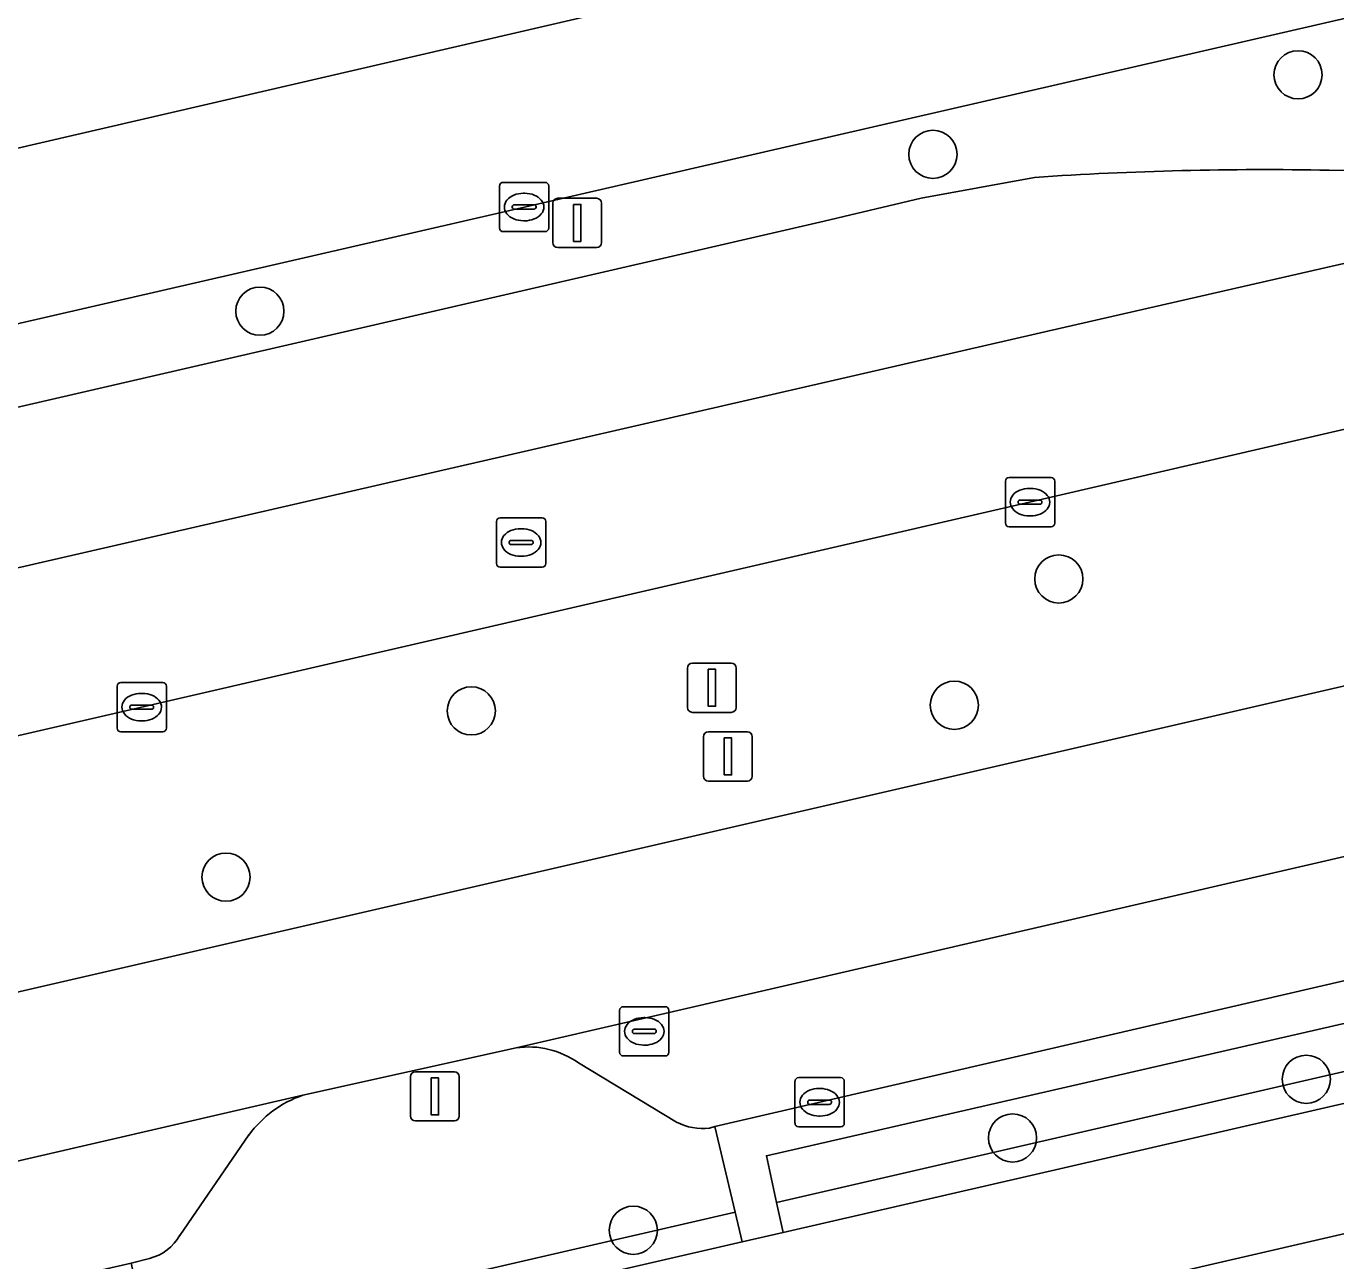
# Model space of a CAD drawing. Extents: x 156412 to 157779, y 382335 to 383768.
# Drawn here: x 156754 to 156780.58, y 382923.19 to 382948.25 of the extents above; entities that cross this region are included whole.
import ezdxf

# ---------------------------------------------------------------- set-up
doc = ezdxf.new("R2010")
doc.units = 0
for name, color, linetype in [('IMGEO_Berm_groen', 7, 'Continuous'), ('IMGEO_Boom', 7, 'Continuous'), ('IMGEO_Fietspad_gesloten', 7, 'Continuous'), ('IMGEO_Groenvoorziening', 7, 'Continuous'), ('IMGEO_Haag', 7, 'Continuous'), ('IMGEO_Kolk', 7, 'Continuous'), ('IMGEO_Lichtmast', 7, 'Continuous'), ('IMGEO_OVBaan_gesloten', 7, 'Continuous'), ('IMGEO_Parkeervlak_open', 7, 'Continuous'), ('IMGEO_Rijbaan_regionaal_gesloten', 7, 'Continuous'), ('IMGEO_Rioolput', 7, 'Continuous'), ('IMGEO_Verkeersbordpaal', 7, 'Continuous'), ('IMGEO_Voetpad_open', 7, 'Continuous')]:
    doc.layers.add(name, color=color, linetype=linetype)

msp = doc.modelspace()

# ---------------------------------------------------------------- linework, layer by layer
at = {"layer": 'IMGEO_Berm_groen'}
for points in [[(156791.582, 382945.908), (156800.991, 382948.075), (156803.718, 382948.695), (156802.647, 382953.479), (156801.108, 382953.123), (156786.064, 382949.639), (156783.248, 382948.991), (156722.017, 382934.891), (156732.146, 382935.52), (156770.193, 382944.295)], [(156802.928, 382939.975), (156805.571, 382940.585), (156804.396, 382945.536), (156802.141, 382944.974), (156801.715, 382944.946), (156796.626, 382943.745), (156774.357, 382938.587), (156714.192, 382924.699)], [(156770.193, 382944.295), (156772.164, 382944.762), (156774.463, 382945.182)], [(156780.442, 382945.328), (156782.395, 382945.314)], [(156711.629, 382924.18), (156699.533, 382917.637), (156710.418, 382919.581), (156715.524, 382920.493), (156727.381, 382922.7), (156734.281, 382924.139), (156802.928, 382939.975)], [(156763.94, 382927.511), (156759.614, 382926.551)], [(156767.195, 382926.004), (156765.207, 382927.205)], [(156756.499, 382923.237), (156756.127, 382923.141), (156756.508, 382921.435), (156768.386, 382924.177), (156767.971, 382925.913)], [(156758.518, 382925.743), (156757.115, 382923.706)], [(156767.971, 382925.913), (156767.866, 382925.88)]]:
    msp.add_lwpolyline(points, dxfattribs=at)
msp.add_lwpolyline([(156790.722, 382929.333), (156790.515, 382930.245), (156769.02, 382925.321), (156769.228, 382924.371)], close=True, dxfattribs=at)
for centre, radius, start, end in [((156779.13, 382876.538), 68.802, 88.90775, 93.88988), ((156764.197, 382925.8), 1.73, 54.2901, 98.5543), ((156760.334, 382924.426), 2.243, 108.7321, 144.0651), ((156767.734, 382927.042), 1.169, 242.5614, 276.4984), ((156756.25, 382924.203), 0.997, 284.4435, 330.1252)]:
    msp.add_arc(centre, radius, start, end, dxfattribs=at)
at = {"layer": 'IMGEO_Boom'}
for centre in [(156779.811, 382947.264), (156772.4, 382945.649), (156758.739, 382942.466), (156774.955, 382937.03), (156763.03, 382934.352), (156772.834, 382934.466), (156758.051, 382930.978), (156779.978, 382926.874), (156774.016, 382925.683), (156766.318, 382923.809)]:
    msp.add_circle(centre, 0.489, dxfattribs=at)
at = {"layer": 'IMGEO_Fietspad_gesloten'}
for points in [[(156674.773, 382899.258), (156767.182, 382920.602), (156826.292, 382934.262), (156902.955, 382951.999), (156911.251, 382953.909), (156913.318, 382954.385), (156939.803, 382960.484), (156939.156, 382962.984), (156887.943, 382951.159), (156887.089, 382950.962), (156864.935, 382945.847), (156864.068, 382945.647), (156859.834, 382944.669), (156852.462, 382942.964), (156851.598, 382942.764), (156830.312, 382937.841), (156829.479, 382937.648), (156815.976, 382934.507), (156815.173, 382934.345)], [(156809.782, 382933.13), (156809.3, 382933.028), (156807.367, 382932.551), (156806.116, 382932.217), (156791.735, 382928.919), (156790.862, 382928.717), (156789.293, 382928.354), (156769.36, 382923.765), (156768.531, 382923.574), (156756.642, 382920.837), (156755.788, 382920.641), (156740.33, 382917.082), (156739.502, 382916.892), (156732.188, 382915.208), (156727.372, 382914.098), (156726.516, 382913.9), (156707.213, 382909.45), (156706.422, 382909.267), (156685.15, 382904.363), (156675.452, 382902.127), (156672.959, 382901.552), (156671.88, 382901.564), (156670.262, 382901.777)]]:
    msp.add_lwpolyline(points, dxfattribs=at)
at = {"layer": 'IMGEO_Groenvoorziening'}
for points in [[(156789.293, 382928.354), (156790.862, 382928.717), (156790.722, 382929.333), (156769.228, 382924.371), (156769.36, 382923.765)], [(156768.531, 382923.574), (156768.386, 382924.177), (156756.508, 382921.435), (156756.642, 382920.837)]]:
    msp.add_lwpolyline(points, close=True, dxfattribs=at)
at = {"layer": 'IMGEO_Haag'}
for points in [[(156790.722, 382929.333), (156769.228, 382924.371), (156769.36, 382923.765), (156789.293, 382928.354), (156790.862, 382928.717)], [(156768.386, 382924.177), (156756.508, 382921.435), (156756.642, 382920.837), (156768.531, 382923.574)]]:
    msp.add_lwpolyline(points, close=True, dxfattribs=at)
at = {"layer": 'IMGEO_Kolk'}
for p, q in [((156763.601, 382944.154), (156763.601, 382945.006)), ((156763.676, 382945.08), (156764.528, 382945.08)), ((156764.089, 382944.86), (156764.114, 382944.86)), ((156764.602, 382945.006), (156764.602, 382944.154)), ((156763.86, 382944.574), (156763.86, 382944.586)), ((156763.903, 382944.623), (156764.301, 382944.623)), ((156764.344, 382944.586), (156764.344, 382944.574)), ((156764.298, 382944.537), (156763.9, 382944.537)), ((156764.528, 382944.08), (156763.676, 382944.08)), ((156764.112, 382944.3), (156764.087, 382944.3)), ((156773.87, 382938.163), (156773.87, 382939.015)), ((156773.945, 382939.089), (156774.797, 382939.089)), ((156774.871, 382939.015), (156774.871, 382938.163)), ((156774.358, 382938.869), (156774.383, 382938.869)), ((156774.129, 382938.583), (156774.129, 382938.595)), ((156774.567, 382938.546), (156774.169, 382938.546)), ((156774.172, 382938.632), (156774.57, 382938.632)), ((156774.613, 382938.595), (156774.613, 382938.583)), ((156774.381, 382938.309), (156774.356, 382938.309)), ((156774.797, 382938.089), (156773.945, 382938.089)), ((156755.84, 382934.002), (156755.84, 382934.854)), ((156755.915, 382934.928), (156756.767, 382934.928)), ((156756.841, 382934.854), (156756.841, 382934.002)), ((156756.328, 382934.708), (156756.353, 382934.708)), ((156756.099, 382934.422), (156756.099, 382934.434)), ((156756.537, 382934.385), (156756.139, 382934.385)), ((156756.142, 382934.471), (156756.54, 382934.471)), ((156756.583, 382934.434), (156756.583, 382934.422)), ((156756.351, 382934.148), (156756.326, 382934.148)), ((156756.767, 382933.928), (156755.915, 382933.928)), ((156769.6, 382925.981), (156769.6, 382926.833)), ((156769.675, 382926.907), (156770.527, 382926.907)), ((156770.601, 382926.833), (156770.601, 382925.981)), ((156770.088, 382926.687), (156770.113, 382926.687)), ((156769.859, 382926.401), (156769.859, 382926.413)), ((156770.297, 382926.364), (156769.899, 382926.364)), ((156769.902, 382926.45), (156770.3, 382926.45)), ((156770.343, 382926.413), (156770.343, 382926.401)), ((156770.111, 382926.127), (156770.086, 382926.127)), ((156770.527, 382925.907), (156769.675, 382925.907))]:
    msp.add_line(p, q, dxfattribs=at)
for points in [[(156763.601, 382944.154), (156763.601, 382945.006)], [(156763.676, 382945.08), (156764.528, 382945.08)], [(156764.602, 382945.006), (156764.602, 382944.154)], [(156764.528, 382944.08), (156763.676, 382944.08)], [(156773.87, 382938.163), (156773.87, 382939.015)], [(156773.945, 382939.089), (156774.797, 382939.089)], [(156774.871, 382939.015), (156774.871, 382938.163)], [(156774.797, 382938.089), (156773.945, 382938.089)], [(156755.84, 382934.002), (156755.84, 382934.854)], [(156755.915, 382934.928), (156756.767, 382934.928)], [(156756.841, 382934.854), (156756.841, 382934.002)], [(156756.767, 382933.928), (156755.915, 382933.928)], [(156769.6, 382925.981), (156769.6, 382926.833)], [(156769.675, 382926.907), (156770.527, 382926.907)], [(156770.601, 382926.833), (156770.601, 382925.981)], [(156770.527, 382925.907), (156769.675, 382925.907)]]:
    msp.add_lwpolyline(points, dxfattribs=at)
for centre, radius, start, end in [((156763.678, 382945.004), 0.0765, 91.552, 178.448), ((156763.678, 382945.004), 0.0765, 91.552, 178.448), ((156764.526, 382945.004), 0.0765, 1.552, 88.448), ((156764.526, 382945.004), 0.0765, 1.552, 88.448), ((156763.9, 382944.583), 0.0403, 85.8775, 175.7526), ((156764.305, 382944.585), 0.0386, 1.7309, 96.639), ((156763.897, 382944.573), 0.0366, 178.938, 274.7102), ((156764.301, 382944.58), 0.043, 264.8664, 352.4533), ((156763.678, 382944.156), 0.0765, 181.552, 268.448), ((156763.678, 382944.156), 0.0765, 181.552, 268.448), ((156764.526, 382944.156), 0.0765, 271.552, 358.448), ((156764.526, 382944.156), 0.0765, 271.552, 358.448), ((156773.947, 382939.013), 0.0765, 91.552, 178.448), ((156773.947, 382939.013), 0.0765, 91.552, 178.448), ((156774.795, 382939.013), 0.0765, 1.552, 88.448), ((156774.795, 382939.013), 0.0765, 1.552, 88.448), ((156774.169, 382938.592), 0.0403, 85.8775, 175.7526), ((156774.166, 382938.582), 0.0366, 178.938, 274.7102), ((156774.57, 382938.589), 0.043, 264.8664, 352.4533), ((156774.574, 382938.594), 0.0386, 1.7309, 96.639), ((156773.947, 382938.165), 0.0765, 181.552, 268.448), ((156773.947, 382938.165), 0.0765, 181.552, 268.448), ((156774.795, 382938.165), 0.0765, 271.552, 358.448), ((156774.795, 382938.165), 0.0765, 271.552, 358.448), ((156755.917, 382934.852), 0.0765, 91.552, 178.448), ((156755.917, 382934.852), 0.0765, 91.552, 178.448), ((156756.765, 382934.852), 0.0765, 1.552, 88.448), ((156756.765, 382934.852), 0.0765, 1.552, 88.448), ((156756.139, 382934.431), 0.0403, 85.8775, 175.7526), ((156756.136, 382934.421), 0.0366, 178.938, 274.7102), ((156756.54, 382934.428), 0.043, 264.8664, 352.4533), ((156756.544, 382934.433), 0.0386, 1.7309, 96.639), ((156755.917, 382934.004), 0.0765, 181.552, 268.448), ((156755.917, 382934.004), 0.0765, 181.552, 268.448), ((156756.765, 382934.004), 0.0765, 271.552, 358.448), ((156756.765, 382934.004), 0.0765, 271.552, 358.448), ((156769.677, 382926.831), 0.0765, 91.552, 178.448), ((156769.677, 382926.831), 0.0765, 91.552, 178.448), ((156770.525, 382926.831), 0.0765, 1.552, 88.448), ((156770.525, 382926.831), 0.0765, 1.552, 88.448), ((156769.899, 382926.41), 0.0403, 85.8775, 175.7526), ((156769.896, 382926.4), 0.0366, 178.938, 274.7102), ((156770.3, 382926.407), 0.043, 264.8664, 352.4533), ((156770.304, 382926.412), 0.0386, 1.7309, 96.639), ((156769.677, 382925.983), 0.0765, 181.552, 268.448), ((156769.677, 382925.983), 0.0765, 181.552, 268.448), ((156770.525, 382925.983), 0.0765, 271.552, 358.448), ((156770.525, 382925.983), 0.0765, 271.552, 358.448)]:
    msp.add_arc(centre, radius, start, end, dxfattribs=at)
for centre, major_axis, ratio, start_param, end_param in [((156764.088, 382944.58), (-0.387, 0.002), 0.722429, 4.712389, 7.853982), ((156764.113, 382944.58), (-0.39, 0.002), 0.717154, 1.570796, 4.712389), ((156774.357, 382938.589), (-0.387, 0.002), 0.722429, 4.712389, 7.853982), ((156774.382, 382938.589), (-0.39, 0.002), 0.717154, 1.570796, 4.712389), ((156756.327, 382934.428), (-0.387, 0.002), 0.722429, 4.712389, 7.853982), ((156756.352, 382934.428), (-0.39, 0.002), 0.717154, 1.570796, 4.712389), ((156770.087, 382926.407), (-0.387, 0.002), 0.722429, 4.712389, 7.853982), ((156770.112, 382926.407), (-0.39, 0.002), 0.717154, 1.570796, 4.712389)]:
    msp.add_ellipse(centre, major_axis=major_axis, ratio=ratio, start_param=start_param, end_param=end_param, dxfattribs=at)
at = {"layer": 'IMGEO_Lichtmast'}
for p, q in [((156764.686, 382943.857), (156764.686, 382944.657)), ((156764.686, 382944.657), (156764.686, 382943.857)), ((156764.786, 382944.757), (156765.576, 382944.757)), ((156765.576, 382944.757), (156764.786, 382944.757)), ((156765.676, 382944.657), (156765.676, 382943.857)), ((156765.676, 382943.857), (156765.676, 382944.657)), ((156765.576, 382943.757), (156764.786, 382943.757)), ((156764.786, 382943.757), (156765.576, 382943.757))]:
    msp.add_line(p, q, dxfattribs=at)
msp.add_lwpolyline([(156765.106, 382944.632), (156765.256, 382944.632), (156765.256, 382943.882), (156765.106, 382943.882), (156765.106, 382944.632)], dxfattribs=at)
for centre, start, end in [((156764.786, 382944.657), 90, 180), ((156764.786, 382944.657), 90, 180), ((156765.576, 382944.657), 0, 90), ((156765.576, 382944.657), 360, 90), ((156764.786, 382943.857), 180, 270), ((156764.786, 382943.857), 180, 270), ((156765.576, 382943.857), 270, 0), ((156765.576, 382943.857), 270, 0)]:
    msp.add_arc(centre, 0.1, start, end, dxfattribs=at)
at = {"layer": 'IMGEO_OVBaan_gesloten'}
for points in [[(156801.882, 382956.91), (156801.116, 382960.341), (156785.711, 382956.787), (156705.688, 382938.324), (156706.544, 382934.924), (156734.073, 382941.198)], [(156783.248, 382948.991), (156786.064, 382949.639), (156801.108, 382953.123), (156802.647, 382953.479), (156801.882, 382956.91), (156734.073, 382941.198), (156706.544, 382934.924), (156707.399, 382931.525), (156722.017, 382934.891)]]:
    msp.add_lwpolyline(points, close=True, dxfattribs=at)
at = {"layer": 'IMGEO_Parkeervlak_open'}
for points in [[(156794.431, 382934.555), (156763.94, 382927.511)], [(156767.866, 382925.88), (156767.971, 382925.913), (156791.163, 382931.286), (156791.493, 382931.35)], [(156765.207, 382927.205), (156767.195, 382926.004)], [(156759.614, 382926.551), (156734.842, 382920.826)], [(156757.115, 382923.706), (156758.518, 382925.743)], [(156738.842, 382919.199), (156738.952, 382919.195), (156756.127, 382923.141), (156756.499, 382923.237)]]:
    msp.add_lwpolyline(points, dxfattribs=at)
for centre, radius, start, end in [((156764.197, 382925.8), 1.73, 54.2901, 98.5543), ((156760.334, 382924.426), 2.243, 108.7321, 144.0651), ((156767.734, 382927.042), 1.169, 242.5614, 276.4984), ((156756.25, 382924.203), 0.997, 284.4435, 330.1252)]:
    msp.add_arc(centre, radius, start, end, dxfattribs=at)
at = {"layer": 'IMGEO_Rijbaan_regionaal_gesloten'}
for points in [[(156774.357, 382938.587), (156796.626, 382943.745), (156801.715, 382944.946), (156800.991, 382948.075), (156791.582, 382945.908), (156775.087, 382942.142), (156735.976, 382933.156), (156708.529, 382926.927), (156709.344, 382923.758)], [(156707.714, 382930.096), (156708.529, 382926.927), (156735.976, 382933.156), (156775.087, 382942.142), (156791.582, 382945.908)], [(156774.463, 382945.182), (156772.164, 382944.762), (156770.193, 382944.295), (156732.146, 382935.52), (156714.551, 382931.462)], [(156782.395, 382945.314), (156780.442, 382945.328)], [(156714.192, 382924.699), (156774.357, 382938.587)]]:
    msp.add_lwpolyline(points, dxfattribs=at)
msp.add_lwpolyline([(156759.614, 382926.551), (156763.94, 382927.511), (156794.431, 382934.555), (156803.711, 382936.72), (156802.928, 382939.975), (156734.281, 382924.139), (156727.381, 382922.7), (156715.524, 382920.493), (156710.418, 382919.581), (156711.264, 382916.292), (156723.625, 382918.503), (156730.342, 382919.906), (156734.842, 382920.826)], close=True, dxfattribs=at)
msp.add_arc((156779.13, 382876.538), 68.802, 88.90775, 93.88988, dxfattribs=at)
at = {"layer": 'IMGEO_Rioolput'}
for p, q in [((156763.616, 382938.27), (156764.468, 382938.27)), ((156763.541, 382937.344), (156763.541, 382938.196)), ((156764.029, 382938.05), (156764.054, 382938.05)), ((156764.542, 382938.196), (156764.542, 382937.344)), ((156763.8, 382937.764), (156763.8, 382937.776)), ((156764.238, 382937.727), (156763.84, 382937.727)), ((156763.843, 382937.813), (156764.241, 382937.813)), ((156764.284, 382937.776), (156764.284, 382937.764)), ((156764.052, 382937.49), (156764.027, 382937.49)), ((156764.468, 382937.27), (156763.616, 382937.27)), ((156766.041, 382927.421), (156766.041, 382928.273)), ((156766.116, 382928.347), (156766.968, 382928.347)), ((156766.529, 382928.127), (156766.554, 382928.127)), ((156767.042, 382928.273), (156767.042, 382927.421)), ((156766.3, 382927.841), (156766.3, 382927.853)), ((156766.343, 382927.89), (156766.741, 382927.89)), ((156766.784, 382927.853), (156766.784, 382927.841)), ((156766.738, 382927.804), (156766.34, 382927.804)), ((156766.968, 382927.347), (156766.116, 382927.347)), ((156766.552, 382927.567), (156766.527, 382927.567))]:
    msp.add_line(p, q, dxfattribs=at)
for points in [[(156763.616, 382938.27), (156764.468, 382938.27)], [(156763.541, 382937.344), (156763.541, 382938.196)], [(156764.542, 382938.196), (156764.542, 382937.344)], [(156764.468, 382937.27), (156763.616, 382937.27)], [(156766.041, 382927.421), (156766.041, 382928.273)], [(156766.116, 382928.347), (156766.968, 382928.347)], [(156767.042, 382928.273), (156767.042, 382927.421)], [(156766.968, 382927.347), (156766.116, 382927.347)]]:
    msp.add_lwpolyline(points, dxfattribs=at)
for centre, radius, start, end in [((156763.618, 382938.194), 0.0765, 91.552, 178.448), ((156763.618, 382938.194), 0.0765, 91.552, 178.448), ((156764.466, 382938.194), 0.0765, 1.552, 88.448), ((156764.466, 382938.194), 0.0765, 1.552, 88.448), ((156763.84, 382937.773), 0.0403, 85.8775, 175.7526), ((156763.837, 382937.763), 0.0366, 178.938, 274.7102), ((156764.241, 382937.77), 0.043, 264.8664, 352.4533), ((156764.245, 382937.775), 0.0386, 1.7309, 96.639), ((156763.618, 382937.346), 0.0765, 181.552, 268.448), ((156763.618, 382937.346), 0.0765, 181.552, 268.448), ((156764.466, 382937.346), 0.0765, 271.552, 358.448), ((156764.466, 382937.346), 0.0765, 271.552, 358.448), ((156766.118, 382928.271), 0.0765, 91.552, 178.448), ((156766.118, 382928.271), 0.0765, 91.552, 178.448), ((156766.966, 382928.271), 0.0765, 1.552, 88.448), ((156766.966, 382928.271), 0.0765, 1.552, 88.448), ((156766.34, 382927.85), 0.0403, 85.8775, 175.7526), ((156766.337, 382927.84), 0.0366, 178.938, 274.7102), ((156766.741, 382927.847), 0.043, 264.8664, 352.4533), ((156766.745, 382927.852), 0.0386, 1.7309, 96.639), ((156766.118, 382927.423), 0.0765, 181.552, 268.448), ((156766.118, 382927.423), 0.0765, 181.552, 268.448), ((156766.966, 382927.423), 0.0765, 271.552, 358.448), ((156766.966, 382927.423), 0.0765, 271.552, 358.448)]:
    msp.add_arc(centre, radius, start, end, dxfattribs=at)
for centre, major_axis, ratio, start_param, end_param in [((156764.028, 382937.77), (-0.387, 0.002), 0.722429, 4.712389, 7.853982), ((156764.053, 382937.77), (-0.39, 0.002), 0.717154, 1.570796, 4.712389), ((156766.528, 382927.847), (-0.387, 0.002), 0.722429, 4.712389, 7.853982), ((156766.553, 382927.847), (-0.39, 0.002), 0.717154, 1.570796, 4.712389)]:
    msp.add_ellipse(centre, major_axis=major_axis, ratio=ratio, start_param=start_param, end_param=end_param, dxfattribs=at)
at = {"layer": 'IMGEO_Verkeersbordpaal'}
for p, q in [((156767.518, 382935.322), (156768.308, 382935.322)), ((156768.308, 382935.322), (156767.518, 382935.322)), ((156767.418, 382934.422), (156767.418, 382935.222)), ((156767.418, 382935.222), (156767.418, 382934.422)), ((156768.408, 382935.222), (156768.408, 382934.422)), ((156768.408, 382934.422), (156768.408, 382935.222)), ((156768.308, 382934.322), (156767.518, 382934.322)), ((156767.518, 382934.322), (156768.308, 382934.322)), ((156767.744, 382933.027), (156767.744, 382933.827)), ((156767.744, 382933.827), (156767.744, 382933.027)), ((156767.844, 382933.927), (156768.634, 382933.927)), ((156768.634, 382933.927), (156767.844, 382933.927)), ((156768.734, 382933.827), (156768.734, 382933.027)), ((156768.734, 382933.027), (156768.734, 382933.827)), ((156768.634, 382932.927), (156767.844, 382932.927)), ((156767.844, 382932.927), (156768.634, 382932.927)), ((156761.796, 382926.127), (156761.796, 382926.927)), ((156761.796, 382926.927), (156761.796, 382926.127)), ((156761.896, 382927.027), (156762.686, 382927.027)), ((156762.686, 382927.027), (156761.896, 382927.027)), ((156762.786, 382926.927), (156762.786, 382926.127)), ((156762.786, 382926.127), (156762.786, 382926.927)), ((156762.686, 382926.027), (156761.896, 382926.027)), ((156761.896, 382926.027), (156762.686, 382926.027))]:
    msp.add_line(p, q, dxfattribs=at)
for points in [[(156767.838, 382935.197), (156767.988, 382935.197), (156767.988, 382934.447), (156767.838, 382934.447), (156767.838, 382935.197)], [(156768.164, 382933.802), (156768.314, 382933.802), (156768.314, 382933.052), (156768.164, 382933.052), (156768.164, 382933.802)], [(156762.216, 382926.902), (156762.366, 382926.902), (156762.366, 382926.152), (156762.216, 382926.152), (156762.216, 382926.902)]]:
    msp.add_lwpolyline(points, dxfattribs=at)
for centre, start, end in [((156767.518, 382935.222), 90, 180), ((156767.518, 382935.222), 90, 180), ((156768.308, 382935.222), 0, 90), ((156768.308, 382935.222), 360, 90), ((156767.518, 382934.422), 180, 270), ((156767.518, 382934.422), 180, 270), ((156768.308, 382934.422), 270, 0), ((156768.308, 382934.422), 270, 0), ((156767.844, 382933.827), 90, 180), ((156767.844, 382933.827), 90, 180), ((156768.634, 382933.827), 0, 90), ((156768.634, 382933.827), 360, 90), ((156767.844, 382933.027), 180, 270), ((156767.844, 382933.027), 180, 270), ((156768.634, 382933.027), 270, 0), ((156768.634, 382933.027), 270, 0), ((156761.896, 382926.927), 90, 180), ((156761.896, 382926.927), 90, 180), ((156762.686, 382926.927), 0, 90), ((156762.686, 382926.927), 360, 90), ((156761.896, 382926.127), 180, 270), ((156761.896, 382926.127), 180, 270), ((156762.686, 382926.127), 270, 0), ((156762.686, 382926.127), 270, 0)]:
    msp.add_arc(centre, 0.1, start, end, dxfattribs=at)
at = {"layer": 'IMGEO_Voetpad_open'}
msp.add_lwpolyline([(156903.296, 382950.523), (156904.698, 382950.847), (156910.458, 382952.176), (156911.592, 382952.432), (156911.251, 382953.909), (156902.955, 382951.999), (156826.292, 382934.262), (156767.182, 382920.602), (156674.773, 382899.258)], dxfattribs=at)
msp.add_lwpolyline([(156768.531, 382923.574), (156769.36, 382923.765), (156769.228, 382924.371), (156769.02, 382925.321), (156790.515, 382930.245), (156790.722, 382929.333), (156790.862, 382928.717), (156791.735, 382928.919), (156791.587, 382929.532), (156791.163, 382931.286), (156767.971, 382925.913), (156768.386, 382924.177)], close=True, dxfattribs=at)

doc.saveas('drawing.dxf')
